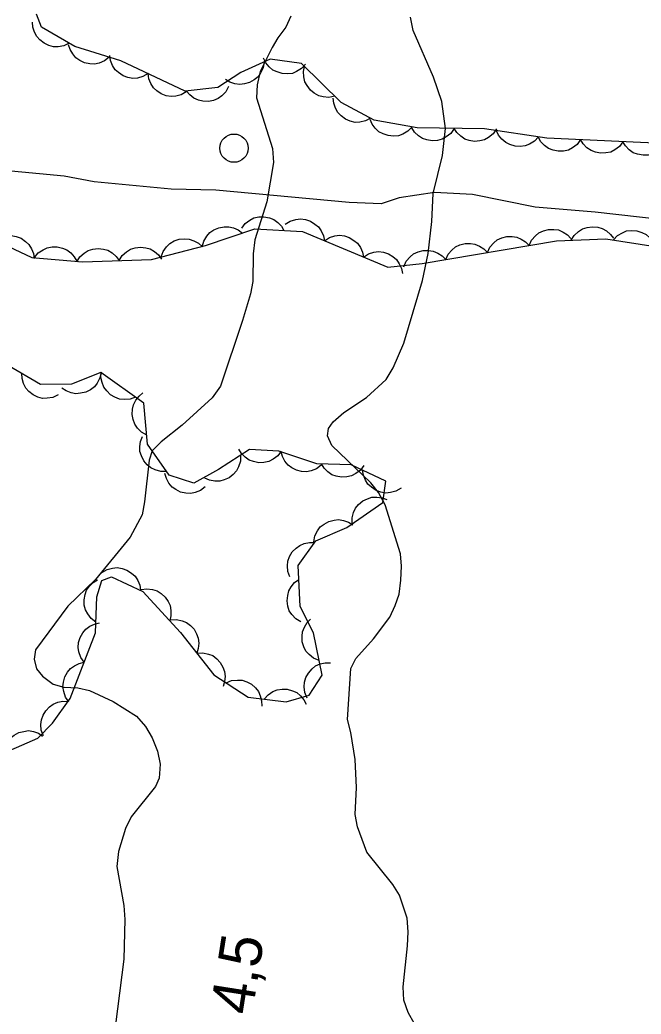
# Model space of a CAD drawing. Extents: x 282461 to 284471, y 5554090 to 5557646.
# Drawn here: x 283320.7 to 283364.7, y 5556355 to 5556425.4 of the extents above; entities that cross this region are included whole.
import ezdxf

# ---------------------------------------------------------------- set-up
doc = ezdxf.new("R2010")
doc.units = 0
for name, color, linetype in [('Niveau 2', 7, 'Continuous'), ('Niveau 22', 7, 'Continuous'), ('Niveau 3', 7, 'Continuous'), ('Niveau 36', 7, 'Continuous'), ('Niveau 44', 7, 'Continuous')]:
    doc.layers.add(name, color=color, linetype=linetype)

msp = doc.modelspace()

# ---------------------------------------------------------------- linework, layer by layer
at = {"layer": 'Niveau 2'}
for points in [[(283339.88, 5556425.68), (283339.54, 5556424.92), (283338.97, 5556424.16), (283338.57, 5556423.46), (283337.72, 5556421.77), (283337.5, 5556420.83), (283337.45, 5556419.9), (283338.6, 5556416.32), (283338.67, 5556415.33), (283338.18, 5556412.54), (283337.34, 5556409.86), (283337.23, 5556408.87), (283337.2, 5556406.89), (283337.03, 5556406.02), (283336.47, 5556404.15), (283334.9, 5556399.49), (283334.33, 5556398.67), (283332.2, 5556396.73), (283330.71, 5556395.55), (283330.07, 5556394.91), (283329.85, 5556394.26), (283329.54, 5556391.3), (283329.37, 5556390.37), (283328.52, 5556388.79), (283326.06, 5556385.8), (283324.1, 5556383.92), (283321.82, 5556380.81), (283321.71, 5556380.17), (283321.89, 5556379.48), (283322.3, 5556378.96), (283323.06, 5556378.39), (283323.82, 5556378.17), (283324.81, 5556378.12), (283325.63, 5556377.95), (283327.32, 5556377.16), (283328.96, 5556376.13), (283329.61, 5556375.39), (283330.08, 5556374.58), (283330.44, 5556373.65), (283330.63, 5556372.73), (283330.58, 5556371.74), (283330.3, 5556371.15), (283328.58, 5556368.99), (283328.18, 5556368.17), (283327.68, 5556366.54), (283327.57, 5556365.49), (283328.07, 5556362.71), (283328.14, 5556361.72), (283328.06, 5556358.93), (283327.31, 5556353)], [(283349.09, 5556353.54), (283348.2, 5556355.15), (283347.9, 5556356.02), (283347.83, 5556356.95), (283348.15, 5556359.86), (283348.19, 5556360.85), (283348.12, 5556361.83), (283347.58, 5556363.45), (283347.11, 5556364.2), (283345.28, 5556366.5), (283344.62, 5556368.3), (283344.44, 5556369.17), (283344.53, 5556371.08), (283344.45, 5556373.06), (283344.14, 5556374.97), (283343.89, 5556375.9), (283344.14, 5556379.5), (283344.48, 5556380.2), (283345.74, 5556381.61), (283346.89, 5556383.13), (283347.28, 5556383.95), (283347.56, 5556384.77), (283347.67, 5556385.76), (283347.72, 5556386.74), (283347.65, 5556387.61), (283346.56, 5556391.09), (283346.09, 5556391.95), (283345.55, 5556392.64), (283342.79, 5556395.28), (283342.49, 5556395.98), (283342.55, 5556396.5), (283342.89, 5556396.97), (283343.64, 5556397.62), (283345.25, 5556398.68), (283346.63, 5556399.97), (283347.14, 5556400.79), (283347.88, 5556402.54), (283349.22, 5556406.97), (283349.61, 5556408.89), (283349.87, 5556411.16), (283349.96, 5556413.14), (283350.63, 5556415.82), (283350.84, 5556417.73), (283350.58, 5556419.65), (283349.98, 5556421.38), (283348.55, 5556424.68), (283348.36, 5556425.61)]]:
    msp.add_lwpolyline(points, dxfattribs=at)
at = {"layer": 'Niveau 22'}
msp.add_lwpolyline([(283369.38, 5556410.92), (283361.44, 5556411.81), (283357.19, 5556412.17), (283352.75, 5556413.05), (283350.06, 5556413.2), (283347.56, 5556412.82), (283346.28, 5556412.4), (283344.03, 5556412.49), (283334.59, 5556413.37), (283331.42, 5556413.44), (283325.96, 5556413.96), (283323.85, 5556414.35), (283319.08, 5556414.81)], dxfattribs=at)
at = {"layer": 'Niveau 36'}
msp.add_circle((283335.867, 5556416.342), 1, dxfattribs=at)
at = {"layer": 'Niveau 44'}
for points in [[(283348.83, 5556417.77), (283345.8, 5556418.32), (283343.46, 5556419.57), (283340.64, 5556422.33), (283338.43, 5556422.65), (283336.35, 5556421.7), (283334.73, 5556420.63), (283332.41, 5556420.37), (283327.86, 5556422.53), (283324.59, 5556423.54), (283322.25, 5556424.9), (283321.89, 5556425.83)], [(283324.2, 5556423.77), (283323.82, 5556423.59), (283323.42, 5556423.52), (283323.09, 5556423.52), (283322.75, 5556423.61), (283322.42, 5556423.77), (283322.12, 5556424.01), (283321.9, 5556424.25), (283321.74, 5556424.56), (283321.63, 5556424.92), (283321.6, 5556425.27)], [(283327.03, 5556422.79), (283326.7, 5556422.53), (283326.32, 5556422.37), (283326, 5556422.29), (283325.65, 5556422.31), (283325.29, 5556422.39), (283324.95, 5556422.56), (283324.67, 5556422.74), (283324.45, 5556423.01), (283324.26, 5556423.33), (283324.16, 5556423.67)], [(283329.78, 5556421.62), (283329.42, 5556421.41), (283329.03, 5556421.31), (283328.7, 5556421.28), (283328.35, 5556421.34), (283328.01, 5556421.47), (283327.69, 5556421.69), (283327.45, 5556421.9), (283327.26, 5556422.2), (283327.13, 5556422.55), (283327.07, 5556422.9)], [(283338, 5556422.45), (283337.93, 5556422.04), (283337.75, 5556421.68), (283337.57, 5556421.4), (283337.3, 5556421.18), (283336.97, 5556421), (283336.6, 5556420.9), (283336.28, 5556420.85), (283335.93, 5556420.9), (283335.58, 5556421.02), (283335.27, 5556421.21)], [(283340.93, 5556422.29), (283340.65, 5556421.98), (283340.3, 5556421.77), (283340, 5556421.64), (283339.65, 5556421.6), (283339.28, 5556421.62), (283338.92, 5556421.74), (283338.62, 5556421.87), (283338.36, 5556422.1), (283338.12, 5556422.39), (283337.96, 5556422.72)], [(283332.49, 5556420.33), (283332.13, 5556420.12), (283331.74, 5556420.02), (283331.41, 5556419.99), (283331.06, 5556420.05), (283330.72, 5556420.18), (283330.4, 5556420.4), (283330.16, 5556420.62), (283329.97, 5556420.92), (283329.84, 5556421.26), (283329.78, 5556421.62)], [(283343, 5556420.02), (283342.59, 5556419.94), (283342.18, 5556419.98), (283341.86, 5556420.05), (283341.55, 5556420.23), (283341.27, 5556420.46), (283341.04, 5556420.77), (283340.88, 5556421.05), (283340.81, 5556421.4), (283340.79, 5556421.77), (283340.85, 5556422.12)], [(283335.48, 5556420.71), (283335.29, 5556420.34), (283335, 5556420.05), (283334.74, 5556419.85), (283334.41, 5556419.72), (283334.05, 5556419.65), (283333.67, 5556419.67), (283333.35, 5556419.73), (283333.03, 5556419.89), (283332.73, 5556420.11), (283332.5, 5556420.38)], [(283345.54, 5556418.46), (283345.17, 5556418.27), (283344.77, 5556418.19), (283344.44, 5556418.17), (283344.09, 5556418.25), (283343.75, 5556418.4), (283343.45, 5556418.63), (283343.22, 5556418.86), (283343.05, 5556419.17), (283342.93, 5556419.52), (283342.89, 5556419.88)], [(283348.46, 5556417.84), (283348.17, 5556417.54), (283347.81, 5556417.34), (283347.5, 5556417.22), (283347.15, 5556417.2), (283346.78, 5556417.23), (283346.42, 5556417.36), (283346.13, 5556417.5), (283345.87, 5556417.75), (283345.65, 5556418.04), (283345.51, 5556418.37)], [(283351.45, 5556417.74), (283351.21, 5556417.39), (283350.89, 5556417.14), (283350.61, 5556416.97), (283350.27, 5556416.89), (283349.9, 5556416.86), (283349.52, 5556416.93), (283349.21, 5556417.02), (283348.92, 5556417.22), (283348.65, 5556417.47), (283348.45, 5556417.77)], [(283369.75, 5556416.5), (283358.01, 5556417.06), (283353.59, 5556417.71), (283348.83, 5556417.77)], [(283354.45, 5556417.7), (283354.21, 5556417.36), (283353.89, 5556417.1), (283353.61, 5556416.94), (283353.27, 5556416.85), (283352.9, 5556416.82), (283352.52, 5556416.89), (283352.21, 5556416.98), (283351.92, 5556417.18), (283351.65, 5556417.44), (283351.45, 5556417.74)], [(283357.41, 5556417.15), (283357.13, 5556416.84), (283356.78, 5556416.63), (283356.48, 5556416.5), (283356.13, 5556416.46), (283355.76, 5556416.49), (283355.39, 5556416.6), (283355.1, 5556416.74), (283354.83, 5556416.97), (283354.6, 5556417.26), (283354.44, 5556417.58)], [(283360.4, 5556416.95), (283360.15, 5556416.61), (283359.83, 5556416.37), (283359.54, 5556416.21), (283359.19, 5556416.14), (283358.82, 5556416.12), (283358.45, 5556416.21), (283358.14, 5556416.31), (283357.85, 5556416.52), (283357.59, 5556416.78), (283357.41, 5556417.09)], [(283363.4, 5556416.8), (283363.15, 5556416.47), (283362.82, 5556416.23), (283362.53, 5556416.07), (283362.19, 5556416), (283361.82, 5556415.98), (283361.45, 5556416.06), (283361.14, 5556416.17), (283360.85, 5556416.37), (283360.59, 5556416.64), (283360.4, 5556416.95)], [(283366.4, 5556416.66), (283366.15, 5556416.33), (283365.82, 5556416.08), (283365.53, 5556415.93), (283365.19, 5556415.85), (283364.82, 5556415.84), (283364.44, 5556415.92), (283364.13, 5556416.02), (283363.85, 5556416.23), (283363.59, 5556416.5), (283363.4, 5556416.8)], [(283336.41, 5556410.68), (283336.66, 5556411.01), (283336.99, 5556411.25), (283337.28, 5556411.41), (283337.63, 5556411.48), (283337.99, 5556411.49), (283338.37, 5556411.4), (283338.68, 5556411.3), (283338.96, 5556411.09), (283339.22, 5556410.82), (283339.4, 5556410.51)], [(283339.5, 5556410.95), (283339.85, 5556411.17), (283340.24, 5556411.29), (283340.57, 5556411.34), (283340.92, 5556411.29), (283341.27, 5556411.18), (283341.59, 5556410.97), (283341.85, 5556410.77), (283342.04, 5556410.48), (283342.2, 5556410.14), (283342.27, 5556409.79)], [(283318.63, 5556409.98), (283321.55, 5556408.61), (283325.15, 5556408.3), (283330.03, 5556408.47), (283333.86, 5556409.44), (283337.33, 5556410.63), (283340.71, 5556410.44), (283346.75, 5556407.91), (283349.18, 5556408.17), (283358.7, 5556409.77), (283362.18, 5556409.93), (283365.68, 5556409.38)], [(283333.62, 5556409.36), (283333.73, 5556409.76), (283333.95, 5556410.11), (283334.16, 5556410.36), (283334.45, 5556410.55), (283334.79, 5556410.7), (283335.16, 5556410.77), (283335.49, 5556410.78), (283335.83, 5556410.7), (283336.17, 5556410.55), (283336.46, 5556410.33)], [(283356.76, 5556409.44), (283356.93, 5556409.82), (283357.2, 5556410.13), (283357.45, 5556410.34), (283357.77, 5556410.49), (283358.13, 5556410.58), (283358.51, 5556410.58), (283358.84, 5556410.55), (283359.16, 5556410.4), (283359.47, 5556410.2), (283359.72, 5556409.94)], [(283359.73, 5556409.82), (283359.95, 5556410.17), (283360.25, 5556410.44), (283360.53, 5556410.63), (283360.86, 5556410.73), (283361.23, 5556410.78), (283361.61, 5556410.74), (283361.93, 5556410.66), (283362.23, 5556410.48), (283362.51, 5556410.24), (283362.73, 5556409.96)], [(283362.72, 5556409.85), (283363.01, 5556410.15), (283363.36, 5556410.35), (283363.66, 5556410.48), (283364.01, 5556410.52), (283364.38, 5556410.49), (283364.74, 5556410.37), (283365.04, 5556410.23), (283365.3, 5556410), (283365.53, 5556409.71), (283365.68, 5556409.38)], [(283319.02, 5556409.8), (283319.38, 5556410.01), (283319.77, 5556410.11), (283320.1, 5556410.15), (283320.44, 5556410.08), (283320.79, 5556409.96), (283321.11, 5556409.74), (283321.35, 5556409.52), (283321.54, 5556409.22), (283321.68, 5556408.88), (283321.73, 5556408.52)], [(283330.71, 5556408.64), (283330.85, 5556409.03), (283331.09, 5556409.36), (283331.32, 5556409.6), (283331.63, 5556409.77), (283331.98, 5556409.89), (283332.36, 5556409.92), (283332.69, 5556409.91), (283333.02, 5556409.79), (283333.35, 5556409.62), (283333.61, 5556409.38)], [(283342.27, 5556409.79), (283342.62, 5556410.02), (283343.01, 5556410.13), (283343.33, 5556410.18), (283343.68, 5556410.13), (283344.03, 5556410.02), (283344.36, 5556409.81), (283344.61, 5556409.61), (283344.81, 5556409.32), (283344.96, 5556408.98), (283345.03, 5556408.63)], [(283353.8, 5556408.95), (283353.98, 5556409.33), (283354.25, 5556409.63), (283354.5, 5556409.85), (283354.82, 5556409.99), (283355.17, 5556410.09), (283355.56, 5556410.08), (283355.88, 5556410.05), (283356.2, 5556409.91), (283356.51, 5556409.7), (283356.76, 5556409.44)], [(283321.75, 5556408.59), (283322.01, 5556408.92), (283322.35, 5556409.15), (283322.64, 5556409.29), (283322.99, 5556409.35), (283323.36, 5556409.35), (283323.73, 5556409.26), (283324.04, 5556409.14), (283324.31, 5556408.92), (283324.56, 5556408.65), (283324.74, 5556408.34)], [(283324.74, 5556408.29), (283324.96, 5556408.64), (283325.26, 5556408.91), (283325.54, 5556409.09), (283325.88, 5556409.19), (283326.24, 5556409.23), (283326.62, 5556409.18), (283326.94, 5556409.11), (283327.24, 5556408.92), (283327.52, 5556408.68), (283327.73, 5556408.39)], [(283327.73, 5556408.39), (283327.95, 5556408.74), (283328.26, 5556409.01), (283328.54, 5556409.19), (283328.87, 5556409.29), (283329.24, 5556409.34), (283329.62, 5556409.29), (283329.94, 5556409.21), (283330.24, 5556409.03), (283330.52, 5556408.78), (283330.73, 5556408.49)], [(283345.03, 5556408.63), (283345.38, 5556408.86), (283345.77, 5556408.97), (283346.1, 5556409.02), (283346.45, 5556408.97), (283346.8, 5556408.86), (283347.12, 5556408.66), (283347.38, 5556408.45), (283347.57, 5556408.16), (283347.73, 5556407.82), (283347.8, 5556407.47)], [(283347.89, 5556407.95), (283348.06, 5556408.33), (283348.33, 5556408.64), (283348.58, 5556408.85), (283348.9, 5556409), (283349.26, 5556409.09), (283349.64, 5556409.09), (283349.97, 5556409.06), (283350.29, 5556408.91), (283350.6, 5556408.71), (283350.85, 5556408.45)], [(283350.85, 5556408.45), (283351.02, 5556408.83), (283351.29, 5556409.13), (283351.54, 5556409.35), (283351.86, 5556409.5), (283352.22, 5556409.59), (283352.6, 5556409.59), (283352.92, 5556409.55), (283353.25, 5556409.41), (283353.56, 5556409.21), (283353.8, 5556408.95)], [(283339.05, 5556394.9), (283336.96, 5556395), (283334.76, 5556393.58), (283333.03, 5556392.63), (283331.28, 5556393.2), (283329.75, 5556395.39), (283329.49, 5556398.29), (283326.45, 5556400.47), (283324.37, 5556399.63), (283322.16, 5556399.61), (283319.83, 5556400.98)], [(283326.46, 5556400.48), (283326.38, 5556400.07), (283326.18, 5556399.71), (283325.98, 5556399.45), (283325.7, 5556399.24), (283325.37, 5556399.07), (283325, 5556398.99), (283324.67, 5556398.95), (283324.33, 5556399.02), (283323.98, 5556399.15), (283323.68, 5556399.35)], [(283323.43, 5556398.87), (283323.05, 5556398.69), (283322.65, 5556398.63), (283322.32, 5556398.62), (283321.98, 5556398.71), (283321.65, 5556398.87), (283321.35, 5556399.12), (283321.13, 5556399.36), (283320.97, 5556399.67), (283320.86, 5556400.03), (283320.84, 5556400.39)], [(283328.9, 5556398.71), (283328.51, 5556398.57), (283328.1, 5556398.55), (283327.77, 5556398.57), (283327.44, 5556398.7), (283327.13, 5556398.88), (283326.86, 5556399.16), (283326.65, 5556399.41), (283326.53, 5556399.74), (283326.45, 5556400.1), (283326.46, 5556400.46)], [(283329.69, 5556396.03), (283329.33, 5556396.23), (283329.04, 5556396.52), (283328.85, 5556396.79), (283328.73, 5556397.12), (283328.66, 5556397.48), (283328.69, 5556397.86), (283328.75, 5556398.18), (283328.92, 5556398.49), (283329.15, 5556398.79), (283329.42, 5556399.02)], [(283331.1, 5556393.46), (283330.68, 5556393.45), (283330.29, 5556393.56), (283329.99, 5556393.7), (283329.72, 5556393.92), (283329.48, 5556394.21), (283329.32, 5556394.55), (283329.21, 5556394.86), (283329.2, 5556395.21), (283329.25, 5556395.58), (283329.38, 5556395.92)], [(283318.76, 5556373.17), (283321.97, 5556374.57), (283323.01, 5556375.63), (283324.27, 5556377.38), (283326.06, 5556382.02), (283326.16, 5556384.58), (283326.5, 5556385.74), (283327.19, 5556385.98), (283329.41, 5556384.96), (283332.08, 5556382.05), (283334.43, 5556379.06), (283336.88, 5556377.46), (283339.56, 5556377.14), (283341.18, 5556377.62), (283342.1, 5556379.02), (283341.49, 5556382.03), (283340.54, 5556383.88), (283340.4, 5556386.79), (283341.66, 5556388.54), (283343.86, 5556389.49), (283346.4, 5556391.26), (283346.62, 5556392.77), (283344.17, 5556393.91), (283341.73, 5556394), (283339.05, 5556394.9)], [(283339.21, 5556394.89), (283338.96, 5556394.56), (283338.63, 5556394.32), (283338.34, 5556394.16), (283337.99, 5556394.09), (283337.62, 5556394.07), (283337.25, 5556394.15), (283336.94, 5556394.26), (283336.66, 5556394.46), (283336.4, 5556394.73), (283336.21, 5556395.04)], [(283342.04, 5556393.9), (283341.71, 5556393.64), (283341.33, 5556393.5), (283341.01, 5556393.43), (283340.65, 5556393.45), (283340.3, 5556393.54), (283339.96, 5556393.72), (283339.69, 5556393.9), (283339.47, 5556394.18), (283339.29, 5556394.5), (283339.2, 5556394.85)], [(283336.33, 5556394.59), (283336.32, 5556394.18), (283336.19, 5556393.79), (283336.05, 5556393.49), (283335.81, 5556393.23), (283335.52, 5556393.01), (283335.17, 5556392.85), (283334.86, 5556392.76), (283334.51, 5556392.76), (283334.14, 5556392.83), (283333.81, 5556392.97)], [(283345.05, 5556393.88), (283344.81, 5556393.54), (283344.48, 5556393.3), (283344.19, 5556393.14), (283343.85, 5556393.06), (283343.48, 5556393.04), (283343.11, 5556393.12), (283342.8, 5556393.22), (283342.51, 5556393.42), (283342.25, 5556393.68), (283342.06, 5556393.99)], [(283347.69, 5556392.27), (283347.33, 5556392.06), (283346.94, 5556391.96), (283346.61, 5556391.92), (283346.26, 5556391.98), (283345.92, 5556392.11), (283345.6, 5556392.33), (283345.35, 5556392.54), (283345.17, 5556392.84), (283345.03, 5556393.18), (283344.97, 5556393.54)], [(283333.83, 5556392.37), (283333.5, 5556392.11), (283333.12, 5556391.97), (283332.8, 5556391.89), (283332.45, 5556391.91), (283332.09, 5556391.99), (283331.75, 5556392.17), (283331.48, 5556392.35), (283331.26, 5556392.63), (283331.08, 5556392.95), (283330.98, 5556393.3)], [(283344.22, 5556389.74), (283344.22, 5556390.16), (283344.33, 5556390.55), (283344.46, 5556390.85), (283344.69, 5556391.12), (283344.98, 5556391.36), (283345.32, 5556391.52), (283345.63, 5556391.63), (283345.98, 5556391.64), (283346.35, 5556391.59), (283346.68, 5556391.46)], [(283341.51, 5556388.48), (283341.59, 5556388.89), (283341.78, 5556389.25), (283341.97, 5556389.52), (283342.25, 5556389.73), (283342.57, 5556389.91), (283342.95, 5556390), (283343.27, 5556390.04), (283343.61, 5556389.98), (283343.96, 5556389.86), (283344.27, 5556389.67)], [(283339.82, 5556385.98), (283339.67, 5556386.37), (283339.65, 5556386.78), (283339.67, 5556387.11), (283339.8, 5556387.43), (283339.99, 5556387.75), (283340.26, 5556388.02), (283340.52, 5556388.22), (283340.84, 5556388.35), (283341.21, 5556388.42), (283341.57, 5556388.41)], [(283326.52, 5556386.29), (283326.88, 5556386.5), (283327.27, 5556386.6), (283327.6, 5556386.64), (283327.95, 5556386.58), (283328.29, 5556386.46), (283328.61, 5556386.24), (283328.86, 5556386.03), (283329.05, 5556385.73), (283329.19, 5556385.39), (283329.25, 5556385.04)], [(283326.09, 5556382.79), (283325.75, 5556383.03), (283325.51, 5556383.36), (283325.35, 5556383.65), (283325.27, 5556383.99), (283325.26, 5556384.36), (283325.33, 5556384.73), (283325.43, 5556385.04), (283325.64, 5556385.33), (283325.9, 5556385.59), (283326.21, 5556385.78)], [(283340.59, 5556382.8), (283340.24, 5556383.01), (283339.96, 5556383.32), (283339.78, 5556383.59), (283339.67, 5556383.92), (283339.62, 5556384.29), (283339.67, 5556384.67), (283339.74, 5556384.99), (283339.92, 5556385.29), (283340.16, 5556385.58), (283340.45, 5556385.79)], [(283329.29, 5556385.09), (283329.7, 5556385.15), (283330.1, 5556385.09), (283330.42, 5556385), (283330.72, 5556384.81), (283330.99, 5556384.56), (283331.2, 5556384.24), (283331.34, 5556383.95), (283331.4, 5556383.6), (283331.4, 5556383.23), (283331.32, 5556382.88)], [(283331.38, 5556382.94), (283331.8, 5556382.97), (283332.19, 5556382.88), (283332.5, 5556382.76), (283332.78, 5556382.55), (283333.04, 5556382.28), (283333.22, 5556381.95), (283333.34, 5556381.65), (283333.37, 5556381.29), (283333.34, 5556380.92), (283333.23, 5556380.58)], [(283341.89, 5556380.07), (283341.5, 5556380.23), (283341.19, 5556380.49), (283340.96, 5556380.73), (283340.81, 5556381.04), (283340.7, 5556381.4), (283340.69, 5556381.78), (283340.72, 5556382.1), (283340.85, 5556382.43), (283341.04, 5556382.75), (283341.29, 5556383)], [(283325.26, 5556379.94), (283325.02, 5556380.28), (283324.89, 5556380.67), (283324.83, 5556380.99), (283324.87, 5556381.34), (283324.98, 5556381.7), (283325.17, 5556382.03), (283325.37, 5556382.29), (283325.65, 5556382.49), (283325.99, 5556382.65), (283326.34, 5556382.74)], [(283333.23, 5556380.58), (283333.65, 5556380.61), (283334.05, 5556380.52), (283334.36, 5556380.41), (283334.64, 5556380.19), (283334.89, 5556379.93), (283335.07, 5556379.59), (283335.2, 5556379.29), (283335.23, 5556378.94), (283335.2, 5556378.57), (283335.09, 5556378.22)], [(283324.18, 5556377.14), (283323.94, 5556377.48), (283323.81, 5556377.87), (283323.76, 5556378.2), (283323.79, 5556378.54), (283323.9, 5556378.9), (283324.09, 5556379.23), (283324.29, 5556379.49), (283324.57, 5556379.69), (283324.91, 5556379.86), (283325.26, 5556379.94)], [(283341.04, 5556377.41), (283340.88, 5556377.79), (283340.84, 5556378.2), (283340.85, 5556378.53), (283340.96, 5556378.86), (283341.14, 5556379.18), (283341.4, 5556379.47), (283341.64, 5556379.68), (283341.97, 5556379.82), (283342.33, 5556379.91), (283342.69, 5556379.91)], [(283335.32, 5556378.48), (283335.7, 5556378.64), (283336.11, 5556378.68), (283336.44, 5556378.67), (283336.77, 5556378.56), (283337.1, 5556378.39), (283337.38, 5556378.13), (283337.59, 5556377.88), (283337.73, 5556377.56), (283337.82, 5556377.2), (283337.83, 5556376.84)], [(283338.01, 5556377.33), (283338.28, 5556377.64), (283338.62, 5556377.86), (283338.92, 5556378), (283339.27, 5556378.04), (283339.64, 5556378.03), (283340.01, 5556377.92), (283340.31, 5556377.8), (283340.58, 5556377.57), (283340.82, 5556377.29), (283340.98, 5556376.97)], [(283322.37, 5556374.74), (283322.22, 5556375.13), (283322.2, 5556375.54), (283322.23, 5556375.87), (283322.35, 5556376.19), (283322.54, 5556376.51), (283322.81, 5556376.78), (283323.07, 5556376.98), (283323.4, 5556377.11), (283323.76, 5556377.18), (283324.12, 5556377.17)], [(283319.58, 5556373.53), (283319.65, 5556373.94), (283319.84, 5556374.3), (283320.03, 5556374.57), (283320.3, 5556374.79), (283320.63, 5556374.96), (283321, 5556375.05), (283321.32, 5556375.1), (283321.67, 5556375.04), (283322.02, 5556374.92), (283322.32, 5556374.72)]]:
    msp.add_lwpolyline(points, dxfattribs=at)

# ---------------------------------------------------------------- texts
at = {"layer": 'Niveau 3'}
msp.add_text('4,5  ', height=3, rotation=81.09575, dxfattribs=at).set_placement((283337.14, 5556354.9))

doc.saveas('drawing.dxf')
